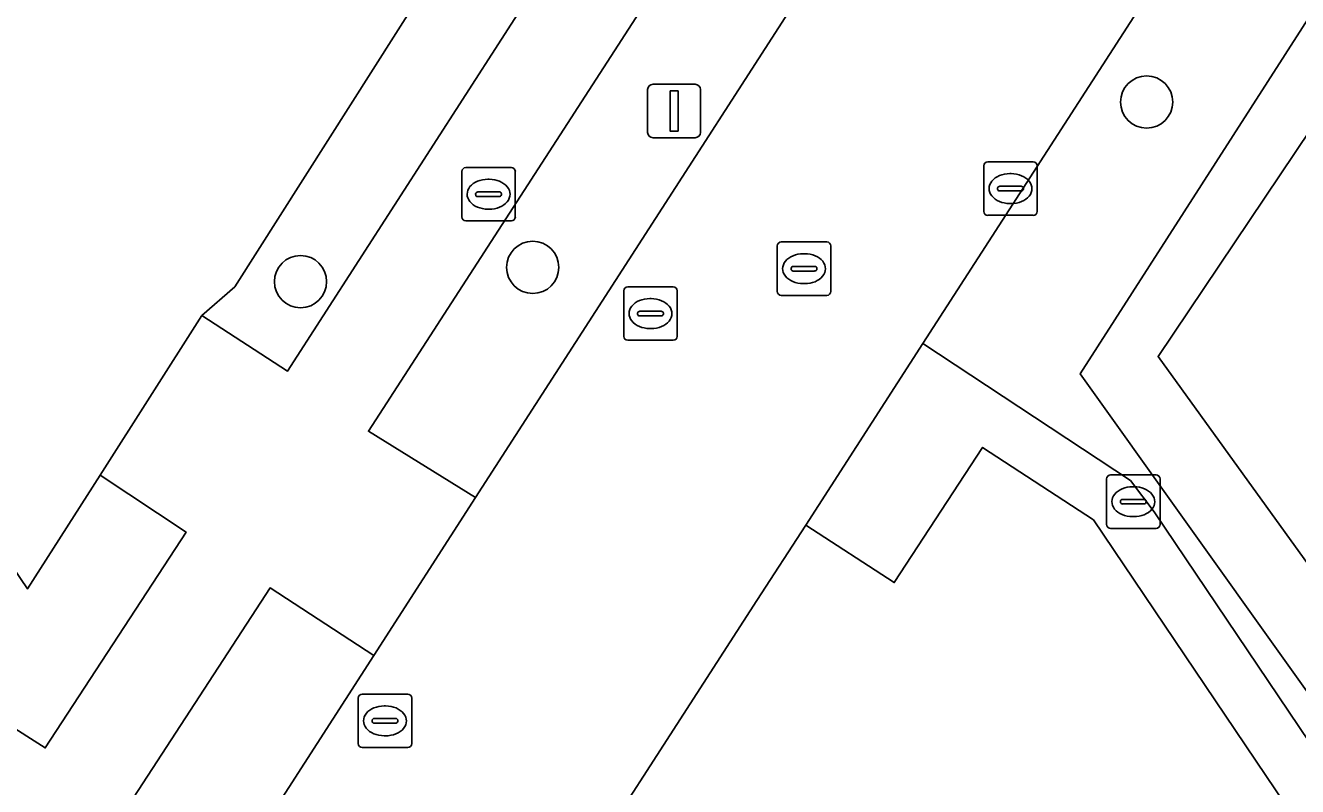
# Model space of a CAD drawing. Extents: x 158793 to 159888, y 384317 to 385256.
# Drawn here: x 158921.4 to 158945.21, y 384694.82 to 384709.07 of the extents above; entities that cross this region are included whole.
import ezdxf

# ---------------------------------------------------------------- set-up
doc = ezdxf.new("R2010")
doc.units = 0
for name, color, linetype in [('IMGEO_Berm_groen', 7, 'Continuous'), ('IMGEO_Boom', 7, 'Continuous'), ('IMGEO_Brandkraan', 7, 'Continuous'), ('IMGEO_Erf', 7, 'Continuous'), ('IMGEO_Groenvoorziening', 7, 'Continuous'), ('IMGEO_Haag', 7, 'Continuous'), ('IMGEO_Kolk', 7, 'Continuous'), ('IMGEO_Lichtmast', 7, 'Continuous'), ('IMGEO_Rijbaan_lokaal_open', 7, 'Continuous'), ('IMGEO_Rioolput', 7, 'Continuous'), ('IMGEO_Voetpad_halfverhard', 7, 'Continuous'), ('IMGEO_Voetpad_open', 7, 'Continuous')]:
    doc.layers.add(name, color=color, linetype=linetype)

msp = doc.modelspace()

# ---------------------------------------------------------------- linework, layer by layer
at = {"layer": 'IMGEO_Berm_groen'}
for points in [[(158952.786, 384686.235), (158941.142, 384702.551), (158965.512, 384740.522)], [(158951.852, 384724.265), (158938.197, 384703.116), (158942.084, 384700.551), (158942.526, 384699.967), (158952.229, 384685.559)]]:
    msp.add_lwpolyline(points, dxfattribs=at)
for points in [[(158947.905, 384728.262), (158945.951, 384729.508), (158927.819, 384701.473), (158929.826, 384700.232)], [(158927.919, 384697.276), (158925.981, 384698.541), (158923.339, 384694.48), (158925.313, 384693.235), (158925.352, 384693.295), (158926.091, 384694.44)]]:
    msp.add_lwpolyline(points, close=True, dxfattribs=at)
at = {"layer": 'IMGEO_Boom'}
for centre in [(158942.384, 384707.635), (158930.895, 384704.541), (158926.549, 384704.274)]:
    msp.add_circle(centre, 0.489, dxfattribs=at)
at = {"layer": 'IMGEO_Brandkraan'}
for p, q in [((158929.568, 384705.484), (158929.568, 384706.336)), ((158929.643, 384706.41), (158930.495, 384706.41)), ((158930.569, 384706.336), (158930.569, 384705.484)), ((158930.056, 384706.19), (158930.081, 384706.19)), ((158929.827, 384705.904), (158929.827, 384705.916)), ((158930.265, 384705.867), (158929.867, 384705.867)), ((158929.87, 384705.953), (158930.268, 384705.953)), ((158930.311, 384705.916), (158930.311, 384705.904)), ((158930.079, 384705.63), (158930.054, 384705.63)), ((158930.495, 384705.41), (158929.643, 384705.41))]:
    msp.add_line(p, q, dxfattribs=at)
for points in [[(158929.568, 384705.484), (158929.568, 384706.336)], [(158929.643, 384706.41), (158930.495, 384706.41)], [(158930.569, 384706.336), (158930.569, 384705.484)], [(158930.495, 384705.41), (158929.643, 384705.41)]]:
    msp.add_lwpolyline(points, dxfattribs=at)
for centre, radius, start, end in [((158929.645, 384706.334), 0.0765, 91.552, 178.448), ((158929.645, 384706.334), 0.0765, 91.552, 178.448), ((158930.493, 384706.334), 0.0765, 1.552, 88.448), ((158930.493, 384706.334), 0.0765, 1.552, 88.448), ((158929.867, 384705.913), 0.0403, 85.8775, 175.7526), ((158929.864, 384705.903), 0.0366, 178.938, 274.7102), ((158930.268, 384705.91), 0.043, 264.8664, 352.4533), ((158930.272, 384705.915), 0.0386, 1.7309, 96.639), ((158929.645, 384705.486), 0.0765, 181.552, 268.448), ((158929.645, 384705.486), 0.0765, 181.552, 268.448), ((158930.493, 384705.486), 0.0765, 271.552, 358.448), ((158930.493, 384705.486), 0.0765, 271.552, 358.448)]:
    msp.add_arc(centre, radius, start, end, dxfattribs=at)
for centre, major_axis, ratio, start_param, end_param in [((158930.055, 384705.91), (-0.387, 0.002), 0.722429, 4.712389, 7.853982), ((158930.08, 384705.91), (-0.39, 0.002), 0.717154, 1.570796, 4.712389)]:
    msp.add_ellipse(centre, major_axis=major_axis, ratio=ratio, start_param=start_param, end_param=end_param, dxfattribs=at)
at = {"layer": 'IMGEO_Erf'}
for points in [[(158951.086, 384827.221), (158939.626, 384810.234), (158935.537, 384804.144), (158926.293, 384790.814), (158922.895, 384785.874), (158911.021, 384768.255), (158908.919, 384765.124), (158902.963, 384756.125), (158899.474, 384750.866), (158892.722, 384740.964), (158921.437, 384698.523), (158922.798, 384700.654), (158924.704, 384703.639), (158925.321, 384704.179), (158930.5, 384712.328), (158930.039, 384713.226), (158931.6, 384714.377), (158937.688, 384723.377), (158942.331, 384730.999), (158945.25, 384735.359)], [(158949.45, 384713.078), (158942.598, 384702.871), (158948.229, 384695.075)]]:
    msp.add_lwpolyline(points, dxfattribs=at)
at = {"layer": 'IMGEO_Groenvoorziening'}
for points in [[(158899.474, 384750.866), (158898.193, 384752.685), (158897.889, 384752.896), (158891.624, 384743.655), (158892.649, 384742.981), (158890.664, 384739.928), (158891.203, 384739.123), (158893.901, 384735.12), (158920, 384696.198), (158920.219, 384696.537), (158921.771, 384695.549), (158924.407, 384699.588), (158922.798, 384700.654), (158921.437, 384698.523), (158892.722, 384740.964)], [(158965.491, 384739.134), (158966.078, 384738.835), (158966.613, 384739.202), (158965.512, 384740.522), (158941.142, 384702.551), (158952.786, 384686.235), (158953.822, 384686.947), (158950.206, 384692.135), (158952.639, 384693.793), (158952.375, 384694.187), (158951.593, 384693.727), (158949.898, 384692.576), (158948.229, 384695.075), (158942.598, 384702.871), (158949.45, 384713.078), (158955.43, 384722.46), (158959.613, 384729.029), (158959.225, 384729.429)], [(158944.331, 384730.562), (158943.308, 384731.203), (158942.331, 384730.999), (158937.688, 384723.377), (158931.6, 384714.377), (158930.039, 384713.226), (158930.5, 384712.328), (158925.321, 384704.179), (158924.704, 384703.639), (158926.304, 384702.596)]]:
    msp.add_lwpolyline(points, close=True, dxfattribs=at)
for points in [[(158941.388, 384699.818), (158939.315, 384701.171), (158937.66, 384698.642), (158936.004, 384699.719), (158935.092, 384698.307), (158930.652, 384691.431), (158926.349, 384684.767), (158922.173, 384678.234), (158923.46, 384677.404), (158922.205, 384675.583)], [(158922.109, 384671.989), (158924.962, 384667.694), (158929.431, 384670.782), (158930.599, 384671.589), (158928.67, 384674.688), (158928.077, 384675.641), (158930.702, 384677.442), (158927, 384683.401), (158941.507, 384693.215), (158970.058, 384651.22), (158977.555, 384656.193), (158975.853, 384658.793), (158971.165, 384655.643), (158941.388, 384699.818)]]:
    msp.add_lwpolyline(points, dxfattribs=at)
at = {"layer": 'IMGEO_Haag'}
msp.add_lwpolyline([(158965.491, 384739.134), (158966.078, 384738.835), (158966.613, 384739.202), (158965.512, 384740.522), (158941.142, 384702.551), (158952.786, 384686.235), (158953.822, 384686.947), (158950.206, 384692.135), (158952.639, 384693.793), (158952.375, 384694.187), (158951.593, 384693.727), (158949.898, 384692.576), (158948.229, 384695.075), (158942.598, 384702.871), (158949.45, 384713.078), (158955.43, 384722.46), (158959.613, 384729.029), (158959.225, 384729.429)], close=True, dxfattribs=at)
at = {"layer": 'IMGEO_Kolk'}
for p, q in [((158939.411, 384706.515), (158940.263, 384706.515)), ((158939.336, 384705.589), (158939.336, 384706.441)), ((158939.824, 384706.295), (158939.849, 384706.295)), ((158940.337, 384706.441), (158940.337, 384705.589)), ((158939.595, 384706.009), (158939.595, 384706.021)), ((158939.638, 384706.058), (158940.036, 384706.058)), ((158940.079, 384706.021), (158940.079, 384706.009)), ((158940.033, 384705.972), (158939.635, 384705.972)), ((158940.263, 384705.515), (158939.411, 384705.515)), ((158939.847, 384705.735), (158939.822, 384705.735))]:
    msp.add_line(p, q, dxfattribs=at)
for points in [[(158939.411, 384706.515), (158940.263, 384706.515)], [(158939.336, 384705.589), (158939.336, 384706.441)], [(158940.337, 384706.441), (158940.337, 384705.589)], [(158940.263, 384705.515), (158939.411, 384705.515)]]:
    msp.add_lwpolyline(points, dxfattribs=at)
for centre, radius, start, end in [((158939.413, 384706.439), 0.0765, 91.552, 178.448), ((158939.413, 384706.439), 0.0765, 91.552, 178.448), ((158940.261, 384706.439), 0.0765, 1.552, 88.448), ((158940.261, 384706.439), 0.0765, 1.552, 88.448), ((158939.635, 384706.018), 0.0403, 85.8775, 175.7526), ((158939.632, 384706.008), 0.0366, 178.938, 274.7102), ((158940.036, 384706.015), 0.043, 264.8664, 352.4533), ((158940.04, 384706.02), 0.0386, 1.7309, 96.639), ((158939.413, 384705.591), 0.0765, 181.552, 268.448), ((158939.413, 384705.591), 0.0765, 181.552, 268.448), ((158940.261, 384705.591), 0.0765, 271.552, 358.448), ((158940.261, 384705.591), 0.0765, 271.552, 358.448)]:
    msp.add_arc(centre, radius, start, end, dxfattribs=at)
for centre, major_axis, ratio, start_param, end_param in [((158939.823, 384706.015), (-0.387, 0.002), 0.722429, 4.712389, 7.853982), ((158939.848, 384706.015), (-0.39, 0.002), 0.717154, 1.570796, 4.712389)]:
    msp.add_ellipse(centre, major_axis=major_axis, ratio=ratio, start_param=start_param, end_param=end_param, dxfattribs=at)
at = {"layer": 'IMGEO_Lichtmast'}
for p, q in [((158933.146, 384707.967), (158933.936, 384707.967)), ((158933.936, 384707.967), (158933.146, 384707.967)), ((158933.046, 384707.067), (158933.046, 384707.867)), ((158933.046, 384707.867), (158933.046, 384707.067)), ((158934.036, 384707.867), (158934.036, 384707.067)), ((158934.036, 384707.067), (158934.036, 384707.867)), ((158933.936, 384706.967), (158933.146, 384706.967)), ((158933.146, 384706.967), (158933.936, 384706.967))]:
    msp.add_line(p, q, dxfattribs=at)
msp.add_lwpolyline([(158933.466, 384707.842), (158933.616, 384707.842), (158933.616, 384707.092), (158933.466, 384707.092), (158933.466, 384707.842)], dxfattribs=at)
for centre, start, end in [((158933.146, 384707.867), 90, 180), ((158933.146, 384707.867), 90, 180), ((158933.936, 384707.867), 0, 90), ((158933.936, 384707.867), 360, 90), ((158933.146, 384707.067), 180, 270), ((158933.146, 384707.067), 180, 270), ((158933.936, 384707.067), 270, 0), ((158933.936, 384707.067), 270, 0)]:
    msp.add_arc(centre, 0.1, start, end, dxfattribs=at)
at = {"layer": 'IMGEO_Rijbaan_lokaal_open'}
msp.add_lwpolyline([(158985.137, 384785.92), (158983.24, 384782.984), (158982.273, 384781.486), (158980.086, 384778.1), (158963.673, 384752.692), (158961.503, 384749.332), (158960.53, 384747.827), (158958.368, 384744.479), (158956.318, 384741.306), (158950.088, 384731.646), (158947.905, 384728.262), (158929.826, 384700.232), (158927.919, 384697.276), (158926.091, 384694.44), (158930.284, 384691.674), (158930.652, 384691.431), (158935.092, 384698.307), (158936.004, 384699.719), (158938.197, 384703.116), (158951.852, 384724.265), (158964.561, 384743.963), (158966.233, 384746.553), (158978.977, 384766.305)], dxfattribs=at)
at = {"layer": 'IMGEO_Rioolput'}
for p, q in [((158935.472, 384704.09), (158935.472, 384704.942)), ((158935.547, 384705.016), (158936.399, 384705.016)), ((158935.96, 384704.796), (158935.985, 384704.796)), ((158936.473, 384704.942), (158936.473, 384704.09)), ((158935.774, 384704.559), (158936.172, 384704.559)), ((158935.731, 384704.51), (158935.731, 384704.522)), ((158936.169, 384704.473), (158935.771, 384704.473)), ((158936.215, 384704.522), (158936.215, 384704.51)), ((158932.598, 384703.25), (158932.598, 384704.102)), ((158932.673, 384704.176), (158933.525, 384704.176)), ((158933.599, 384704.102), (158933.599, 384703.25)), ((158935.983, 384704.236), (158935.958, 384704.236)), ((158933.086, 384703.956), (158933.111, 384703.956)), ((158936.399, 384704.016), (158935.547, 384704.016)), ((158932.857, 384703.67), (158932.857, 384703.682)), ((158933.295, 384703.633), (158932.897, 384703.633)), ((158932.9, 384703.719), (158933.298, 384703.719)), ((158933.341, 384703.682), (158933.341, 384703.67)), ((158933.109, 384703.396), (158933.084, 384703.396)), ((158933.525, 384703.176), (158932.673, 384703.176)), ((158941.634, 384699.73), (158941.634, 384700.582)), ((158941.709, 384700.656), (158942.561, 384700.656)), ((158942.635, 384700.582), (158942.635, 384699.73)), ((158942.122, 384700.436), (158942.147, 384700.436)), ((158941.893, 384700.15), (158941.893, 384700.162)), ((158942.331, 384700.113), (158941.933, 384700.113)), ((158941.936, 384700.199), (158942.334, 384700.199)), ((158942.377, 384700.162), (158942.377, 384700.15)), ((158942.145, 384699.876), (158942.12, 384699.876)), ((158942.561, 384699.656), (158941.709, 384699.656)), ((158927.629, 384695.628), (158927.629, 384696.48)), ((158927.704, 384696.554), (158928.556, 384696.554)), ((158928.63, 384696.48), (158928.63, 384695.628)), ((158928.117, 384696.334), (158928.142, 384696.334)), ((158927.888, 384696.048), (158927.888, 384696.06)), ((158928.326, 384696.011), (158927.928, 384696.011)), ((158927.931, 384696.097), (158928.329, 384696.097)), ((158928.372, 384696.06), (158928.372, 384696.048)), ((158928.14, 384695.774), (158928.115, 384695.774)), ((158928.556, 384695.554), (158927.704, 384695.554))]:
    msp.add_line(p, q, dxfattribs=at)
for points in [[(158935.472, 384704.09), (158935.472, 384704.942)], [(158935.547, 384705.016), (158936.399, 384705.016)], [(158936.473, 384704.942), (158936.473, 384704.09)], [(158932.598, 384703.25), (158932.598, 384704.102)], [(158932.673, 384704.176), (158933.525, 384704.176)], [(158933.599, 384704.102), (158933.599, 384703.25)], [(158936.399, 384704.016), (158935.547, 384704.016)], [(158933.525, 384703.176), (158932.673, 384703.176)], [(158941.634, 384699.73), (158941.634, 384700.582)], [(158941.709, 384700.656), (158942.561, 384700.656)], [(158942.635, 384700.582), (158942.635, 384699.73)], [(158942.561, 384699.656), (158941.709, 384699.656)], [(158927.629, 384695.628), (158927.629, 384696.48)], [(158927.704, 384696.554), (158928.556, 384696.554)], [(158928.63, 384696.48), (158928.63, 384695.628)], [(158928.556, 384695.554), (158927.704, 384695.554)]]:
    msp.add_lwpolyline(points, dxfattribs=at)
for centre, radius, start, end in [((158935.549, 384704.94), 0.0765, 91.552, 178.448), ((158935.549, 384704.94), 0.0765, 91.552, 178.448), ((158936.397, 384704.94), 0.0765, 1.552, 88.448), ((158936.397, 384704.94), 0.0765, 1.552, 88.448), ((158935.771, 384704.519), 0.0403, 85.8775, 175.7526), ((158936.176, 384704.521), 0.0386, 1.7309, 96.639), ((158935.768, 384704.509), 0.0366, 178.938, 274.7102), ((158936.172, 384704.516), 0.043, 264.8664, 352.4533), ((158932.675, 384704.1), 0.0765, 91.552, 178.448), ((158932.675, 384704.1), 0.0765, 91.552, 178.448), ((158933.523, 384704.1), 0.0765, 1.552, 88.448), ((158933.523, 384704.1), 0.0765, 1.552, 88.448), ((158935.549, 384704.092), 0.0765, 181.552, 268.448), ((158935.549, 384704.092), 0.0765, 181.552, 268.448), ((158936.397, 384704.092), 0.0765, 271.552, 358.448), ((158936.397, 384704.092), 0.0765, 271.552, 358.448), ((158932.897, 384703.679), 0.0403, 85.8775, 175.7526), ((158932.894, 384703.669), 0.0366, 178.938, 274.7102), ((158933.298, 384703.676), 0.043, 264.8664, 352.4533), ((158933.302, 384703.681), 0.0386, 1.7309, 96.639), ((158932.675, 384703.252), 0.0765, 181.552, 268.448), ((158932.675, 384703.252), 0.0765, 181.552, 268.448), ((158933.523, 384703.252), 0.0765, 271.552, 358.448), ((158933.523, 384703.252), 0.0765, 271.552, 358.448), ((158941.711, 384700.58), 0.0765, 91.552, 178.448), ((158941.711, 384700.58), 0.0765, 91.552, 178.448), ((158942.559, 384700.58), 0.0765, 1.552, 88.448), ((158942.559, 384700.58), 0.0765, 1.552, 88.448), ((158941.933, 384700.159), 0.0403, 85.8775, 175.7526), ((158941.93, 384700.149), 0.0366, 178.938, 274.7102), ((158942.334, 384700.156), 0.043, 264.8664, 352.4533), ((158942.338, 384700.161), 0.0386, 1.7309, 96.639), ((158941.711, 384699.732), 0.0765, 181.552, 268.448), ((158941.711, 384699.732), 0.0765, 181.552, 268.448), ((158942.559, 384699.732), 0.0765, 271.552, 358.448), ((158942.559, 384699.732), 0.0765, 271.552, 358.448), ((158927.706, 384696.478), 0.0765, 91.552, 178.448), ((158927.706, 384696.478), 0.0765, 91.552, 178.448), ((158928.554, 384696.478), 0.0765, 1.552, 88.448), ((158928.554, 384696.478), 0.0765, 1.552, 88.448), ((158927.928, 384696.057), 0.0403, 85.8775, 175.7526), ((158927.925, 384696.047), 0.0366, 178.938, 274.7102), ((158928.329, 384696.054), 0.043, 264.8664, 352.4533), ((158928.333, 384696.059), 0.0386, 1.7309, 96.639), ((158927.706, 384695.63), 0.0765, 181.552, 268.448), ((158927.706, 384695.63), 0.0765, 181.552, 268.448), ((158928.554, 384695.63), 0.0765, 271.552, 358.448), ((158928.554, 384695.63), 0.0765, 271.552, 358.448)]:
    msp.add_arc(centre, radius, start, end, dxfattribs=at)
for centre, major_axis, ratio, start_param, end_param in [((158935.959, 384704.516), (-0.387, 0.002), 0.722429, 4.712389, 7.853982), ((158935.984, 384704.516), (-0.39, 0.002), 0.717154, 1.570796, 4.712389), ((158933.085, 384703.676), (-0.387, 0.002), 0.722429, 4.712389, 7.853982), ((158933.11, 384703.676), (-0.39, 0.002), 0.717154, 1.570796, 4.712389), ((158942.121, 384700.156), (-0.387, 0.002), 0.722429, 4.712389, 7.853982), ((158942.146, 384700.156), (-0.39, 0.002), 0.717154, 1.570796, 4.712389), ((158928.116, 384696.054), (-0.387, 0.002), 0.722429, 4.712389, 7.853982), ((158928.141, 384696.054), (-0.39, 0.002), 0.717154, 1.570796, 4.712389)]:
    msp.add_ellipse(centre, major_axis=major_axis, ratio=ratio, start_param=start_param, end_param=end_param, dxfattribs=at)
at = {"layer": 'IMGEO_Voetpad_halfverhard'}
msp.add_lwpolyline([(158942.526, 384699.967), (158942.084, 384700.551), (158938.197, 384703.116), (158936.004, 384699.719), (158937.66, 384698.642), (158939.315, 384701.171), (158941.388, 384699.818), (158971.165, 384655.643), (158975.853, 384658.793), (158977.555, 384656.193), (158977.714, 384655.951), (158978.554, 384656.496), (158978.394, 384656.739), (158976.688, 384659.337), (158990.17, 384668.443), (158988.632, 384670.744), (158987.037, 384669.652), (158988.039, 384668.203), (158971.449, 384657.024), (158953.921, 384683.081), (158955.391, 384684.072), (158953.693, 384686.565), (158952.229, 384685.559)], close=True, dxfattribs=at)
at = {"layer": 'IMGEO_Voetpad_open'}
for points in [[(158945.25, 384735.359), (158942.331, 384730.999), (158943.308, 384731.203), (158944.331, 384730.562), (158926.304, 384702.596), (158924.704, 384703.639), (158922.798, 384700.654), (158924.407, 384699.588), (158921.771, 384695.549), (158920.219, 384696.537), (158920, 384696.198), (158919.023, 384694.684), (158917.762, 384692.731), (158912.641, 384684.801), (158897.345, 384661.12)], [(158914.233, 384683.849), (158920.408, 384693.282), (158920.837, 384693.937), (158922.343, 384692.949), (158923.339, 384694.48), (158925.981, 384698.541), (158927.919, 384697.276), (158929.826, 384700.232), (158927.819, 384701.473), (158945.951, 384729.508)]]:
    msp.add_lwpolyline(points, dxfattribs=at)

doc.saveas('drawing.dxf')
